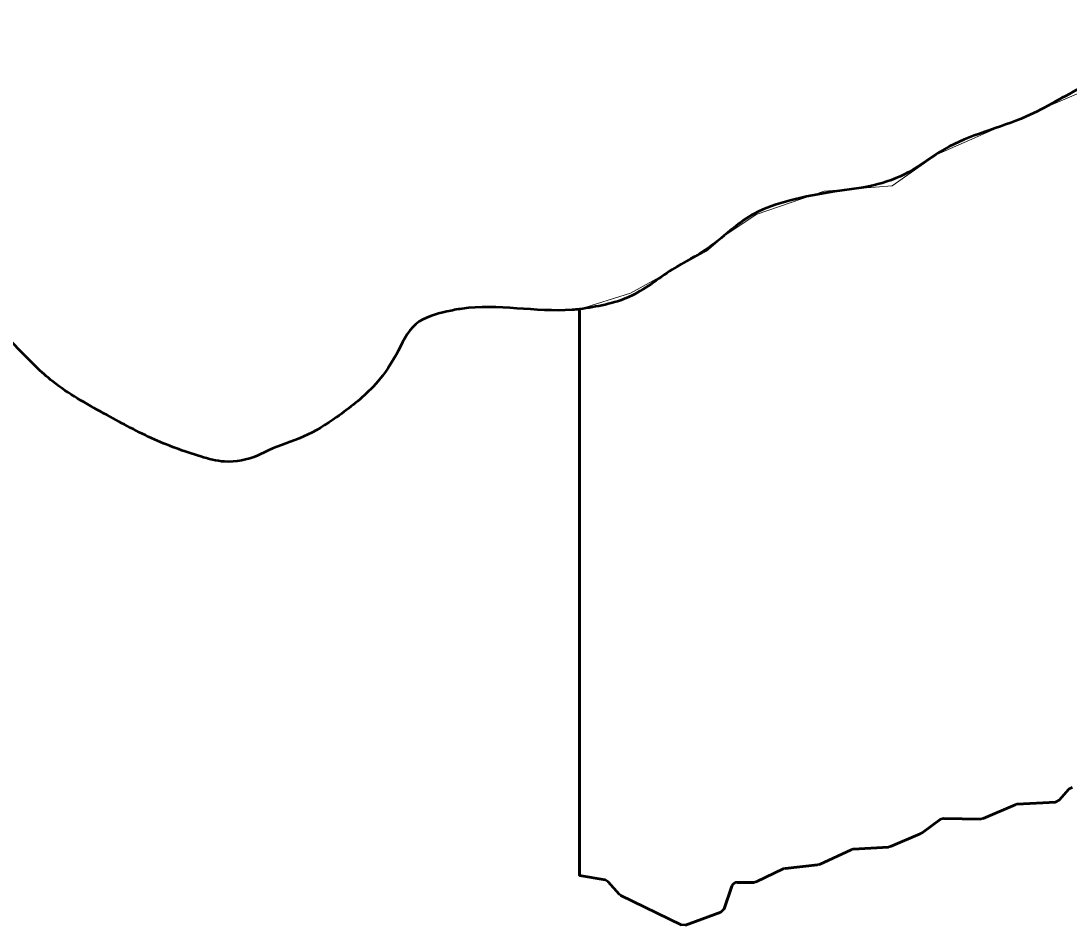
# Model space of a CAD drawing. Extents: x 553962 to 842807, y 8883888 to 9032388.
# Drawn here: x 803814 to 805712, y 9018008 to 9019645 of the extents above; entities that cross this region are included whole.
import ezdxf

# ---------------------------------------------------------------- set-up
doc = ezdxf.new("R2010")
doc.units = 0
doc.header["$LTSCALE"] = 200
for name, color, linetype, lineweight in [('27', 7, 'Continuous', 13), ('28', 7, 'Continuous', 53), ('29', 7, 'Continuous', 53), ('35', 7, 'Continuous', 13)]:
    doc.layers.add(name, color=color, linetype=linetype, lineweight=lineweight)

msp = doc.modelspace()

# ---------------------------------------------------------------- linework, layer by layer
at = {"layer": '27'}
msp.add_lwpolyline([(804825.8, 9019122.5), (804918.1, 9019151.7), (805055.6, 9019227.6), (805088.8, 9019256.1), (805145.7, 9019294), (805268.9, 9019336.7), (805392.2, 9019346.2), (805472.8, 9019403.1), (805581.8, 9019450.5), (805771.4, 9019531.2), (805871, 9019602.3), (806003.7, 9019640.3), (806122.2, 9019602.3), (806240.8, 9019583.3), (806316.6, 9019526.4), (806442.7, 9019497)], dxfattribs=at)
msp.add_spline([(803383.5, 9019271.8), (803403.6, 9019267.1), (803446.8, 9019252.9), (803624.8, 9019187.3), (803745.3, 9019113.1), (803812.4, 9019047.9), (803872, 9018991.7), (803964.6, 9018934.1), (804051, 9018889.2), (804139.9, 9018855.8), (804183.2, 9018846.7), (804243.1, 9018857.9), (804262.2, 9018866.8), (804326.1, 9018891.9), (804386.1, 9018927.3), (804451.4, 9018981.7), (804493.7, 9019040), (804529.7, 9019095.8), (804585.9, 9019118.5), (804612.6, 9019123.5), (804812.6, 9019121.4), (804825.8, 9019122.5)], degree=3, dxfattribs=at)
at = {"layer": '28'}
for points in [[(805101.8, 9018078.2), (805087.6, 9018037.1), (805081.6, 9018031), (805035.9, 9018014.1), (805018.1, 9018007.6), (805010.2, 9018008), (804901, 9018061.3), (804897.9, 9018063.7), (804877.8, 9018086), (804872.1, 9018089.2), (804825.8, 9018097.5), (804825.8, 9019122.5)], [(805718.2, 9018256.8), (805711.7, 9018253.4), (805694.7, 9018233.6), (805687.7, 9018230.1), (805618.3, 9018226.2), (805614.5, 9018225.3), (805556.6, 9018200.4), (805552.5, 9018199.6), (805484.8, 9018200.3), (805478.8, 9018198.4), (805446.2, 9018174.6), (805442.7, 9018172.7), (805389.2, 9018149.8), (805385.4, 9018148.9), (805321.5, 9018144.7), (805317.7, 9018143.7), (805260.4, 9018117.5), (805256.6, 9018116.4), (805198.2, 9018110.2), (805194.4, 9018109.1), (805146, 9018085.8), (805142.2, 9018084.9), (805111.3, 9018084.9)]]:
    msp.add_lwpolyline(points, dxfattribs=at)
msp.add_arc((805111.3, 9018074.9), 10, 90.0014, 160.8884, dxfattribs=at)
msp.add_spline([(804825.8, 9019122.5), (804812.6, 9019121.4), (804612.6, 9019123.5), (804585.9, 9019118.5), (804529.7, 9019095.8), (804493.7, 9019040), (804451.4, 9018981.7), (804386.1, 9018927.3), (804326.1, 9018891.9), (804262.2, 9018866.8), (804243.1, 9018857.9), (804183.2, 9018846.7), (804139.9, 9018855.8), (804051, 9018889.2), (803964.6, 9018934.1), (803872, 9018991.7), (803812.4, 9019047.9), (803745.3, 9019113.1), (803624.8, 9019187.3), (803446.8, 9019252.9), (803403.6, 9019267.1), (803383.5, 9019271.8)], degree=3, dxfattribs=at)
at = {"layer": '29'}
for p, q in [((804825.8, 9019122.5), (804825.8, 9018097.5)), ((805694.7, 9018233.6), (805711.7, 9018253.4)), ((805556.6, 9018200.4), (805614.5, 9018225.3)), ((805618.3, 9018226.2), (805687.7, 9018230.1)), ((805446.2, 9018174.6), (805478.8, 9018198.4)), ((805484.8, 9018200.3), (805552.5, 9018199.6)), ((805389.2, 9018149.8), (805442.7, 9018172.7)), ((805321.5, 9018144.7), (805385.4, 9018148.9)), ((805260.4, 9018117.5), (805317.7, 9018143.7)), ((805146, 9018085.8), (805194.4, 9018109.1)), ((805198.2, 9018110.2), (805256.6, 9018116.4)), ((804825.8, 9018097.5), (804872.1, 9018089.2)), ((804877.8, 9018086), (804897.9, 9018063.7)), ((805087.6, 9018037.1), (805101.8, 9018078.2)), ((805111.3, 9018084.9), (805142.2, 9018084.9)), ((804901, 9018061.3), (805010.2, 9018008))]:
    msp.add_line(p, q, dxfattribs=at)
msp.add_lwpolyline([(805018.1, 9018007.6), (805035.9, 9018014.1), (805081.6, 9018031)], dxfattribs=at)
msp.add_arc((805111.3, 9018074.9), 10, 90.0014, 160.8884, dxfattribs=at)
msp.add_spline([(806442.7, 9019497), (806405.5, 9019514.1), (806316.4, 9019528.5), (806241.5, 9019578.4), (806191.9, 9019591.3), (806125.8, 9019608.1), (805933.6, 9019626.7), (805848, 9019582.6), (805804.6, 9019557.3), (805738.2, 9019525.8), (805634.7, 9019471.5), (805486.7, 9019412.4), (805421.5, 9019370.7), (805357.7, 9019346.8), (805287.6, 9019335.6), (805207.2, 9019319.4), (805142.1, 9019295.5), (805105.1, 9019270.2), (805059, 9019233.5), (804993.8, 9019194.4), (804915.9, 9019145.1), (804825.8, 9019122.5)], degree=3, dxfattribs=at)
at = {"layer": '35'}
msp.add_lwpolyline([(804825.8, 9019122.5), (804918.1, 9019151.7), (805055.6, 9019227.6), (805088.8, 9019256.1), (805145.7, 9019294), (805268.9, 9019336.7), (805392.2, 9019346.2), (805472.8, 9019403.1), (805581.8, 9019450.5), (805771.4, 9019531.2), (805871, 9019602.3), (806003.7, 9019640.3), (806122.2, 9019602.3), (806240.8, 9019583.3), (806316.6, 9019526.4), (806442.7, 9019497)], dxfattribs=at)
msp.add_spline([(803383.5, 9019271.8), (803403.6, 9019267.1), (803446.8, 9019252.9), (803624.8, 9019187.3), (803745.3, 9019113.1), (803812.4, 9019047.9), (803872, 9018991.7), (803964.6, 9018934.1), (804051, 9018889.2), (804139.9, 9018855.8), (804183.2, 9018846.7), (804243.1, 9018857.9), (804262.2, 9018866.8), (804326.1, 9018891.9), (804386.1, 9018927.3), (804451.4, 9018981.7), (804493.7, 9019040), (804529.7, 9019095.8), (804585.9, 9019118.5), (804612.6, 9019123.5), (804812.6, 9019121.4), (804825.8, 9019122.5)], degree=3, dxfattribs=at)

doc.saveas('drawing.dxf')
